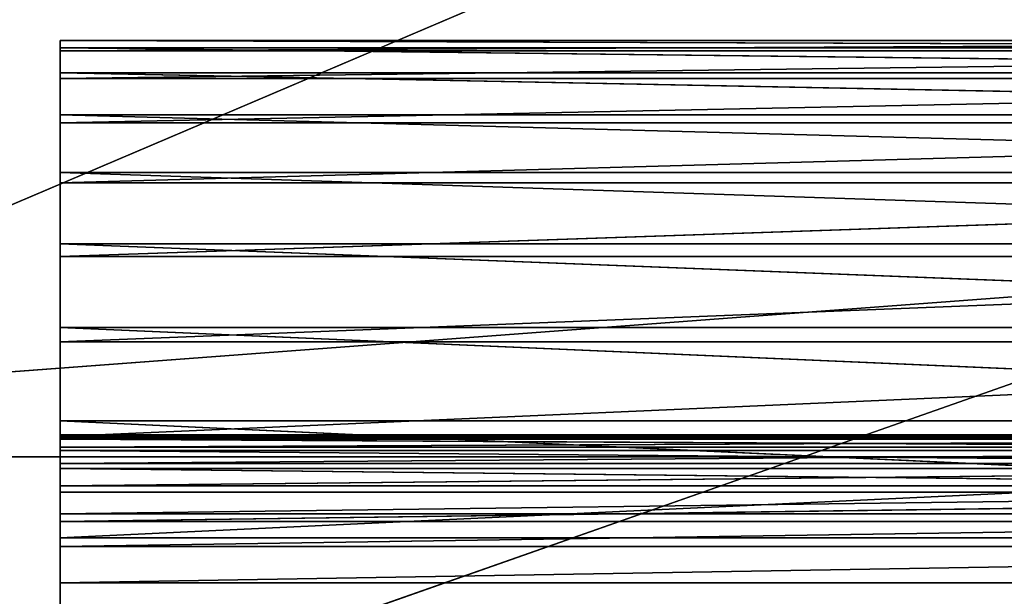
# Model space of a CAD drawing. Extents: x 226 to 378, y -30 to 313.
# Tile 346 of 656: x 306.04 to 311.85, y 177.31 to 180.72. Entities that reach past the tile are written whole.
import ezdxf

# ---------------------------------------------------------------- set-up
doc = ezdxf.new("R2010")
doc.units = 0
doc.header["$LTSCALE"] = 25.4
doc.layers.get('0').update_dxf_attribs({"color": 13, "linetype": 'CONTINUOUS'})
for name, color, linetype in [('_NCL1_25', 7, 'CONTINUOUS'), ('_NCL1_62', 7, 'CONTINUOUS'), ('_NCL1_65', 253, 'CONTINUOUS')]:
    doc.layers.add(name, color=color, linetype=linetype)

# ---------------------------------------------------------------- blocks, each defined once
blk = doc.blocks.new('EWON_2005CD_4005CD_COSY141')
at = {"layer": '_NCL1_25', "color": 0}
for p, q in [((71.755, 134.9999, 22.2482), (71.755, 157.48, 25.4)), ((71.755, 134.9999, 22.2482), (71.755, 157.48, 25.4)), ((71.755, 139.3633, 25.4), (71.755, 134.9999, 24.7882)), ((71.755, 139.3633, 25.4), (71.755, 134.9999, 24.7882)), ((71.755, 139.3633, 25.4), (71.755, 134.9999, 22.2482)), ((71.755, 139.3633, 25.4), (71.755, 134.9999, 22.2482)), ((71.755, 135.0967, 17.5239), (71.755, 138.2057, 16.8469)), ((71.755, 135.0967, 17.5239), (71.755, 138.2057, 16.8469)), ((71.755, 135.5921, 19.7991), (71.755, 135.3621, 19.8703)), ((71.755, 135.5921, 19.7991), (71.755, 135.3621, 19.8703)), ((71.755, 135.5921, 19.7991), (71.755, 135.0967, 17.5239)), ((71.755, 135.5921, 19.7991), (71.755, 135.0967, 17.5239)), ((59.055, 135.3621, 19.8703), (71.755, 135.3621, 19.8703)), ((71.755, 135.3621, 19.8703), (59.055, 135.1477, 19.98)), ((59.055, 135.3621, 19.8703), (71.755, 135.3621, 19.8703)), ((71.755, 135.3621, 19.8703), (59.055, 135.1477, 19.98)), ((71.755, 135.3621, 19.8703), (71.755, 135.1477, 19.98)), ((71.755, 135.3621, 19.8703), (71.755, 135.1477, 19.98)), ((71.755, 135.3621, 19.8703), (71.755, 133.9405, 17.9888)), ((71.755, 135.0967, 17.5239), (71.755, 135.3621, 19.8703)), ((71.755, 135.0967, 17.5239), (71.755, 135.3621, 19.8703)), ((71.755, 134.499, 17.7077), (71.755, 135.3621, 19.8703)), ((71.755, 134.499, 17.7077), (71.755, 135.3621, 19.8703)), ((71.755, 135.3621, 19.8703), (71.755, 133.9405, 17.9888)), ((59.055, 135.1477, 19.98), (71.755, 135.1477, 19.98)), ((71.755, 135.1477, 19.98), (59.055, 134.9552, 20.1247)), ((59.055, 135.1477, 19.98), (71.755, 135.1477, 19.98)), ((71.755, 135.1477, 19.98), (59.055, 134.9552, 20.1247)), ((71.755, 135.1477, 19.98), (71.755, 134.9552, 20.1247)), ((71.755, 135.1477, 19.98), (71.755, 134.9552, 20.1247)), ((71.755, 135.1477, 19.98), (71.755, 133.4368, 18.3592)), ((71.755, 133.9405, 17.9888), (71.755, 135.1477, 19.98)), ((71.755, 133.9405, 17.9888), (71.755, 135.1477, 19.98)), ((71.755, 135.1477, 19.98), (71.755, 133.4368, 18.3592)), ((59.055, 135.0967, 17.5239), (71.755, 135.0967, 17.5239)), ((71.755, 135.0967, 17.5239), (59.055, 134.499, 17.7077)), ((71.755, 135.0967, 17.5239), (59.055, 134.499, 17.7077)), ((59.055, 135.0967, 17.5239), (71.755, 135.0967, 17.5239)), ((71.755, 134.499, 17.7077), (71.755, 135.0967, 17.5239)), ((71.755, 134.499, 17.7077), (71.755, 135.0967, 17.5239)), ((59.055, 134.9999, 22.2482), (71.755, 134.9999, 22.2482)), ((59.055, 134.9999, 22.2482), (71.755, 134.9999, 22.2482)), ((59.055, 134.8279, 22.0797), (71.755, 134.9999, 22.2482)), ((59.055, 134.8279, 22.0797), (71.755, 134.9999, 22.2482)), ((71.755, 134.4074, 24.5886), (59.055, 134.9999, 24.7882)), ((59.055, 134.9999, 24.7882), (71.755, 134.9999, 24.7882)), ((71.755, 134.4074, 24.5886), (59.055, 134.9999, 24.7882)), ((59.055, 134.9999, 24.7882), (71.755, 134.9999, 24.7882)), ((71.755, 134.8279, 22.0797), (71.755, 134.9999, 22.2482)), ((71.755, 134.9999, 24.7882), (71.755, 134.4074, 24.5886)), ((71.755, 134.8279, 22.0797), (71.755, 134.9999, 22.2482)), ((71.755, 133.3629, 23.909), (71.755, 134.9999, 22.2482)), ((71.755, 133.3629, 23.909), (71.755, 134.9999, 22.2482)), ((71.755, 133.8565, 24.2927), (71.755, 134.9999, 22.2482)), ((71.755, 133.8565, 24.2927), (71.755, 134.9999, 22.2482)), ((71.755, 134.4074, 24.5886), (71.755, 134.9999, 22.2482)), ((71.755, 134.4074, 24.5886), (71.755, 134.9999, 22.2482)), ((71.755, 134.9999, 24.7882), (71.755, 134.4074, 24.5886)), ((71.755, 134.9999, 24.7882), (71.755, 134.9999, 22.2482)), ((71.755, 134.9999, 24.7882), (71.755, 134.9999, 22.2482)), ((59.055, 134.9552, 20.1247), (71.755, 134.9552, 20.1247)), ((71.755, 134.9552, 20.1247), (59.055, 134.7904, 20.3003)), ((59.055, 134.9552, 20.1247), (71.755, 134.9552, 20.1247)), ((71.755, 134.9552, 20.1247), (59.055, 134.7904, 20.3003)), ((71.755, 134.9552, 20.1247), (71.755, 134.7904, 20.3003)), ((71.755, 133.4368, 18.3592), (71.755, 134.9552, 20.1247)), ((71.755, 134.9552, 20.1247), (71.755, 134.7904, 20.3003)), ((71.755, 134.9552, 20.1247), (71.755, 133.0021, 18.8086)), ((71.755, 133.4368, 18.3592), (71.755, 134.9552, 20.1247)), ((71.755, 134.9552, 20.1247), (71.755, 133.0021, 18.8086)), ((59.055, 134.8279, 22.0797), (71.755, 134.8279, 22.0797)), ((71.755, 134.6872, 21.8843), (59.055, 134.8279, 22.0797)), ((71.755, 134.6872, 21.8843), (59.055, 134.8279, 22.0797)), ((59.055, 134.8279, 22.0797), (71.755, 134.8279, 22.0797)), ((71.755, 134.6872, 21.8843), (71.755, 134.8279, 22.0797)), ((71.755, 134.6872, 21.8843), (71.755, 134.8279, 22.0797)), ((71.755, 132.9402, 23.4482), (71.755, 134.8279, 22.0797)), ((71.755, 134.8279, 22.0797), (71.755, 133.3629, 23.909)), ((71.755, 132.9402, 23.4482), (71.755, 134.8279, 22.0797)), ((71.755, 134.8279, 22.0797), (71.755, 133.3629, 23.909)), ((59.055, 134.7904, 20.3003), (71.755, 134.7904, 20.3003)), ((71.755, 134.7904, 20.3003), (59.055, 134.6582, 20.5015)), ((59.055, 134.7904, 20.3003), (71.755, 134.7904, 20.3003)), ((71.755, 134.7904, 20.3003), (59.055, 134.6582, 20.5015)), ((71.755, 134.7904, 20.3003), (71.755, 134.6582, 20.5015)), ((71.755, 134.7904, 20.3003), (71.755, 134.6582, 20.5015)), ((71.755, 134.7904, 20.3003), (71.755, 132.6485, 19.3243)), ((71.755, 133.0021, 18.8086), (71.755, 134.7904, 20.3003)), ((71.755, 133.0021, 18.8086), (71.755, 134.7904, 20.3003)), ((71.755, 134.7904, 20.3003), (71.755, 132.6485, 19.3243)), ((59.055, 134.6872, 21.8843), (71.755, 134.6872, 21.8843)), ((71.755, 134.5822, 21.6676), (59.055, 134.6872, 21.8843)), ((71.755, 134.5822, 21.6676), (59.055, 134.6872, 21.8843)), ((59.055, 134.6872, 21.8843), (71.755, 134.6872, 21.8843)), ((59.055, 134.6582, 20.5015), (71.755, 134.6582, 20.5015)), ((71.755, 134.6582, 20.5015), (59.055, 134.5623, 20.7224)), ((59.055, 134.6582, 20.5015), (71.755, 134.6582, 20.5015)), ((71.755, 134.6582, 20.5015), (59.055, 134.5623, 20.7224)), ((71.755, 134.5822, 21.6676), (71.755, 134.6872, 21.8843)), ((71.755, 134.5822, 21.6676), (71.755, 134.6872, 21.8843)), ((71.755, 132.6006, 22.9232), (71.755, 134.6872, 21.8843)), ((71.755, 134.6872, 21.8843), (71.755, 132.9402, 23.4482)), ((71.755, 132.6006, 22.9232), (71.755, 134.6872, 21.8843)), ((71.755, 134.6872, 21.8843), (71.755, 132.9402, 23.4482)), ((71.755, 134.6582, 20.5015), (71.755, 134.5623, 20.7224)), ((71.755, 134.6582, 20.5015), (71.755, 134.5623, 20.7224)), ((71.755, 134.6582, 20.5015), (71.755, 132.3862, 19.8919)), ((71.755, 132.6485, 19.3243), (71.755, 134.6582, 20.5015)), ((71.755, 132.6485, 19.3243), (71.755, 134.6582, 20.5015)), ((71.755, 134.6582, 20.5015), (71.755, 132.3862, 19.8919)), ((59.055, 134.5822, 21.6676), (71.755, 134.5822, 21.6676)), ((71.755, 134.5158, 21.4361), (59.055, 134.5822, 21.6676)), ((71.755, 134.5158, 21.4361), (59.055, 134.5822, 21.6676)), ((59.055, 134.5822, 21.6676), (71.755, 134.5822, 21.6676)), ((59.055, 134.5623, 20.7224), (71.755, 134.5623, 20.7224)), ((71.755, 134.5623, 20.7224), (59.055, 134.5057, 20.9564)), ((59.055, 134.5623, 20.7224), (71.755, 134.5623, 20.7224)), ((71.755, 134.5623, 20.7224), (59.055, 134.5057, 20.9564)), ((71.755, 134.5158, 21.4361), (71.755, 134.5822, 21.6676)), ((71.755, 134.5158, 21.4361), (71.755, 134.5822, 21.6676)), ((71.755, 132.3534, 22.3489), (71.755, 134.5822, 21.6676)), ((71.755, 134.5822, 21.6676), (71.755, 132.6006, 22.9232)), ((71.755, 132.3534, 22.3489), (71.755, 134.5822, 21.6676)), ((71.755, 134.5822, 21.6676), (71.755, 132.6006, 22.9232)), ((71.755, 134.5623, 20.7224), (71.755, 134.5057, 20.9564)), ((71.755, 134.5623, 20.7224), (71.755, 134.5057, 20.9564)), ((71.755, 134.5623, 20.7224), (71.755, 132.2223, 20.4953)), ((71.755, 132.3862, 19.8919), (71.755, 134.5623, 20.7224)), ((71.755, 132.3862, 19.8919), (71.755, 134.5623, 20.7224)), ((71.755, 134.5623, 20.7224), (71.755, 132.2223, 20.4953)), ((59.055, 134.5158, 21.4361), (71.755, 134.5158, 21.4361)), ((71.755, 134.4901, 21.1967), (59.055, 134.5158, 21.4361)), ((71.755, 134.4901, 21.1967), (59.055, 134.5158, 21.4361)), ((59.055, 134.5158, 21.4361), (71.755, 134.5158, 21.4361)), ((59.055, 134.5057, 20.9564), (71.755, 134.5057, 20.9564)), ((71.755, 134.5057, 20.9564), (59.055, 134.4901, 21.1967)), ((59.055, 134.5057, 20.9564), (71.755, 134.5057, 20.9564)), ((71.755, 134.5057, 20.9564), (59.055, 134.4901, 21.1967)), ((59.055, 134.499, 17.7077), (71.755, 134.499, 17.7077)), ((71.755, 134.499, 17.7077), (59.055, 133.9405, 17.9888)), ((71.755, 134.499, 17.7077), (59.055, 133.9405, 17.9888)), ((59.055, 134.499, 17.7077), (71.755, 134.499, 17.7077)), ((59.055, 134.4901, 21.1967), (71.755, 134.4901, 21.1967)), ((59.055, 134.4901, 21.1967), (71.755, 134.4901, 21.1967)), ((71.755, 134.4901, 21.1967), (71.755, 134.5158, 21.4361)), ((71.755, 134.4901, 21.1967), (71.755, 134.5158, 21.4361)), ((71.755, 132.2057, 21.7413), (71.755, 134.5158, 21.4361)), ((71.755, 134.5158, 21.4361), (71.755, 132.3534, 22.3489)), ((71.755, 132.2057, 21.7413), (71.755, 134.5158, 21.4361)), ((71.755, 134.5158, 21.4361), (71.755, 132.3534, 22.3489)), ((71.755, 134.5057, 20.9564), (71.755, 134.4901, 21.1967)), ((71.755, 132.2223, 20.4953), (71.755, 134.5057, 20.9564)), ((71.755, 134.5057, 20.9564), (71.755, 134.4901, 21.1967)), ((71.755, 134.5057, 20.9564), (71.755, 132.1616, 21.1176)), ((71.755, 132.2223, 20.4953), (71.755, 134.5057, 20.9564)), ((71.755, 134.5057, 20.9564), (71.755, 132.1616, 21.1176)), ((71.755, 133.9405, 17.9888), (71.755, 134.499, 17.7077)), ((71.755, 133.9405, 17.9888), (71.755, 134.499, 17.7077)), ((71.755, 132.1616, 21.1176), (71.755, 134.4901, 21.1967)), ((71.755, 134.4901, 21.1967), (71.755, 132.2057, 21.7413)), ((71.755, 132.1616, 21.1176), (71.755, 134.4901, 21.1967)), ((71.755, 134.4901, 21.1967), (71.755, 132.2057, 21.7413)), ((71.755, 133.8565, 24.2927), (59.055, 134.4074, 24.5886)), ((59.055, 134.4074, 24.5886), (71.755, 134.4074, 24.5886)), ((59.055, 134.4074, 24.5886), (71.755, 134.4074, 24.5886)), ((71.755, 133.8565, 24.2927), (59.055, 134.4074, 24.5886)), ((71.755, 134.4074, 24.5886), (71.755, 133.8565, 24.2927)), ((71.755, 134.4074, 24.5886), (71.755, 133.8565, 24.2927)), ((59.055, 133.9405, 17.9888), (71.755, 133.9405, 17.9888)), ((71.755, 133.9405, 17.9888), (59.055, 133.4368, 18.3592)), ((71.755, 133.9405, 17.9888), (59.055, 133.4368, 18.3592)), ((59.055, 133.9405, 17.9888), (71.755, 133.9405, 17.9888)), ((71.755, 133.4368, 18.3592), (71.755, 133.9405, 17.9888)), ((71.755, 133.4368, 18.3592), (71.755, 133.9405, 17.9888)), ((71.755, 133.3629, 23.909), (59.055, 133.8565, 24.2927)), ((59.055, 133.8565, 24.2927), (71.755, 133.8565, 24.2927)), ((59.055, 133.8565, 24.2927), (71.755, 133.8565, 24.2927)), ((71.755, 133.3629, 23.909), (59.055, 133.8565, 24.2927)), ((71.755, 133.8565, 24.2927), (71.755, 133.3629, 23.909)), ((71.755, 133.8565, 24.2927), (71.755, 133.3629, 23.909)), ((59.055, 133.4368, 18.3592), (71.755, 133.4368, 18.3592)), ((71.755, 133.4368, 18.3592), (59.055, 133.0021, 18.8086)), ((71.755, 133.4368, 18.3592), (59.055, 133.0021, 18.8086)), ((59.055, 133.4368, 18.3592), (71.755, 133.4368, 18.3592)), ((71.755, 133.0021, 18.8086), (71.755, 133.4368, 18.3592)), ((71.755, 133.0021, 18.8086), (71.755, 133.4368, 18.3592)), ((71.755, 132.9402, 23.4482), (59.055, 133.3629, 23.909)), ((59.055, 133.3629, 23.909), (71.755, 133.3629, 23.909)), ((59.055, 133.3629, 23.909), (71.755, 133.3629, 23.909)), ((71.755, 132.9402, 23.4482), (59.055, 133.3629, 23.909)), ((71.755, 133.3629, 23.909), (71.755, 132.9402, 23.4482)), ((71.755, 133.3629, 23.909), (71.755, 132.9402, 23.4482)), ((59.055, 133.0021, 18.8086), (71.755, 133.0021, 18.8086)), ((71.755, 133.0021, 18.8086), (59.055, 132.6485, 19.3243)), ((71.755, 133.0021, 18.8086), (59.055, 132.6485, 19.3243)), ((59.055, 133.0021, 18.8086), (71.755, 133.0021, 18.8086)), ((71.755, 132.6485, 19.3243), (71.755, 133.0021, 18.8086)), ((71.755, 132.6485, 19.3243), (71.755, 133.0021, 18.8086)), ((71.755, 132.6006, 22.9232), (59.055, 132.9402, 23.4482)), ((59.055, 132.9402, 23.4482), (71.755, 132.9402, 23.4482)), ((59.055, 132.9402, 23.4482), (71.755, 132.9402, 23.4482)), ((71.755, 132.6006, 22.9232), (59.055, 132.9402, 23.4482)), ((71.755, 132.9402, 23.4482), (71.755, 132.6006, 22.9232)), ((71.755, 132.9402, 23.4482), (71.755, 132.6006, 22.9232)), ((59.055, 132.6485, 19.3243), (71.755, 132.6485, 19.3243)), ((71.755, 132.6485, 19.3243), (59.055, 132.3862, 19.8919)), ((71.755, 132.6485, 19.3243), (59.055, 132.3862, 19.8919)), ((59.055, 132.6485, 19.3243), (71.755, 132.6485, 19.3243)), ((71.755, 132.3862, 19.8919), (71.755, 132.6485, 19.3243)), ((71.755, 132.3862, 19.8919), (71.755, 132.6485, 19.3243)), ((71.755, 132.3534, 22.3489), (59.055, 132.6006, 22.9232)), ((59.055, 132.6006, 22.9232), (71.755, 132.6006, 22.9232)), ((59.055, 132.6006, 22.9232), (71.755, 132.6006, 22.9232)), ((71.755, 132.3534, 22.3489), (59.055, 132.6006, 22.9232)), ((71.755, 132.6006, 22.9232), (71.755, 132.3534, 22.3489)), ((71.755, 132.6006, 22.9232), (71.755, 132.3534, 22.3489)), ((59.055, 132.3862, 19.8919), (71.755, 132.3862, 19.8919)), ((71.755, 132.3862, 19.8919), (59.055, 132.2223, 20.4953)), ((71.755, 132.3862, 19.8919), (59.055, 132.2223, 20.4953)), ((59.055, 132.3862, 19.8919), (71.755, 132.3862, 19.8919)), ((71.755, 132.2223, 20.4953), (71.755, 132.3862, 19.8919)), ((71.755, 132.2223, 20.4953), (71.755, 132.3862, 19.8919)), ((71.755, 132.2057, 21.7413), (59.055, 132.3534, 22.3489)), ((59.055, 132.3534, 22.3489), (71.755, 132.3534, 22.3489)), ((59.055, 132.3534, 22.3489), (71.755, 132.3534, 22.3489)), ((71.755, 132.2057, 21.7413), (59.055, 132.3534, 22.3489)), ((71.755, 132.3534, 22.3489), (71.755, 132.2057, 21.7413)), ((71.755, 132.3534, 22.3489), (71.755, 132.2057, 21.7413)), ((59.055, 132.2223, 20.4953), (71.755, 132.2223, 20.4953)), ((71.755, 132.2223, 20.4953), (59.055, 132.1616, 21.1176)), ((71.755, 132.2223, 20.4953), (59.055, 132.1616, 21.1176)), ((59.055, 132.2223, 20.4953), (71.755, 132.2223, 20.4953)), ((71.755, 132.1616, 21.1176), (59.055, 132.2057, 21.7413)), ((59.055, 132.2057, 21.7413), (71.755, 132.2057, 21.7413)), ((59.055, 132.2057, 21.7413), (71.755, 132.2057, 21.7413)), ((71.755, 132.1616, 21.1176), (59.055, 132.2057, 21.7413)), ((71.755, 132.1616, 21.1176), (71.755, 132.2223, 20.4953)), ((71.755, 132.1616, 21.1176), (71.755, 132.2223, 20.4953)), ((71.755, 132.2057, 21.7413), (71.755, 132.1616, 21.1176)), ((71.755, 132.2057, 21.7413), (71.755, 132.1616, 21.1176)), ((59.055, 132.1616, 21.1176), (71.755, 132.1616, 21.1176)), ((59.055, 132.1616, 21.1176), (71.755, 132.1616, 21.1176))]:
    blk.add_line(p, q, dxfattribs=at)
at = {"layer": '_NCL1_62', "color": 0}
for q in [(45.72, 121.92, 27.94), (45.72, 121.92, 27.94), (45.72, 127, 27.94), (45.72, 127, 27.94)]:
    blk.add_line((114.3, 151.13, 27.94), q, dxfattribs=at)
at = {"layer": '_NCL1_65', "color": 0}
for p, q in [((38.1, 131.572, 296.672), (78.74, 134.62, 296.672)), ((38.1, 131.572, 296.672), (78.74, 134.62, 296.672)), ((78.74, 134.62, 296.672), (66.04, 134.62, 296.672)), ((78.74, 134.62, 296.672), (66.04, 134.62, 296.672))]:
    blk.add_line(p, q, dxfattribs=at)
at = {"layer": '_NCL1_25', "color": 7}
mesh = blk.add_polyface(dxfattribs=at)
corners = [(71.755, 157.48, 25.4), (59.055, 157.48, 25.4), (59.055, 134.9999, 22.2482)]
mesh.append_faces([[corners[k] for k in face] for face in [(0, 1, 2)]], dxfattribs={"color": 7})
mesh = blk.add_polyface(dxfattribs=at)
corners = [(71.755, 157.48, 25.4), (59.055, 134.9999, 22.2482), (71.755, 134.9999, 22.2482)]
mesh.append_faces([[corners[k] for k in face] for face in [(0, 1, 2)]], dxfattribs={"color": 7})
mesh = blk.add_polyface(dxfattribs=at)
corners = [(71.755, 139.3633, 25.4), (59.055, 134.9999, 24.7882), (59.055, 157.48, 27.94)]
mesh.append_faces([[corners[k] for k in face] for face in [(0, 1, 2)]], dxfattribs={"color": 7})
mesh = blk.add_polyface(dxfattribs=at)
corners = [(71.755, 157.48, 25.4), (71.755, 134.9999, 22.2482), (71.755, 139.3633, 25.4)]
mesh.append_faces([[corners[k] for k in face] for face in [(0, 1, 2)]], dxfattribs={"color": 7})
mesh = blk.add_polyface(dxfattribs=at)
corners = [(71.755, 134.9999, 24.7882), (59.055, 134.9999, 24.7882), (71.755, 139.3633, 25.4)]
mesh.append_faces([[corners[k] for k in face] for face in [(0, 1, 2)]], dxfattribs={"color": 7})
mesh = blk.add_polyface(dxfattribs=at)
corners = [(71.755, 139.3633, 25.4), (71.755, 134.9999, 22.2482), (71.755, 134.9999, 24.7882)]
mesh.append_faces([[corners[k] for k in face] for face in [(0, 1, 2)]], dxfattribs={"color": 7})
mesh = blk.add_polyface(dxfattribs=at)
corners = [(71.755, 138.2057, 16.8469), (59.055, 135.0967, 17.5239), (71.755, 135.0967, 17.5239)]
mesh.append_faces([[corners[k] for k in face] for face in [(0, 1, 2)]], dxfattribs={"color": 7})
mesh = blk.add_polyface(dxfattribs=at)
corners = [(71.755, 138.2057, 16.8469), (59.055, 138.2057, 16.8469), (59.055, 135.0967, 17.5239)]
mesh.append_faces([[corners[k] for k in face] for face in [(0, 1, 2)]], dxfattribs={"color": 7})
mesh = blk.add_polyface(dxfattribs=at)
corners = [(71.755, 138.2057, 16.8469), (71.755, 135.0967, 17.5239), (71.755, 135.5921, 19.7991)]
mesh.append_faces([[corners[k] for k in face] for face in [(0, 1, 2)]], dxfattribs={"color": 7})
mesh = blk.add_polyface(dxfattribs=at)
corners = [(71.755, 135.5921, 19.7991), (59.055, 135.3621, 19.8703), (59.055, 135.5921, 19.7991)]
mesh.append_faces([[corners[k] for k in face] for face in [(0, 1, 2)]], dxfattribs={"color": 7})
mesh = blk.add_polyface(dxfattribs=at)
corners = [(71.755, 135.3621, 19.8703), (59.055, 135.3621, 19.8703), (71.755, 135.5921, 19.7991)]
mesh.append_faces([[corners[k] for k in face] for face in [(0, 1, 2)]], dxfattribs={"color": 7})
mesh = blk.add_polyface(dxfattribs=at)
corners = [(71.755, 135.5921, 19.7991), (71.755, 135.0967, 17.5239), (71.755, 135.3621, 19.8703)]
mesh.append_faces([[corners[k] for k in face] for face in [(0, 1, 2)]], dxfattribs={"color": 7})
mesh = blk.add_polyface(dxfattribs=at)
corners = [(71.755, 135.3621, 19.8703), (59.055, 135.1477, 19.98), (59.055, 135.3621, 19.8703)]
mesh.append_faces([[corners[k] for k in face] for face in [(0, 1, 2)]], dxfattribs={"color": 7})
mesh = blk.add_polyface(dxfattribs=at)
corners = [(71.755, 135.1477, 19.98), (59.055, 135.1477, 19.98), (71.755, 135.3621, 19.8703)]
mesh.append_faces([[corners[k] for k in face] for face in [(0, 1, 2)]], dxfattribs={"color": 7})
mesh = blk.add_polyface(dxfattribs=at)
corners = [(71.755, 135.3621, 19.8703), (71.755, 133.9405, 17.9888), (71.755, 135.1477, 19.98)]
mesh.append_faces([[corners[k] for k in face] for face in [(0, 1, 2)]], dxfattribs={"color": 7})
mesh = blk.add_polyface(dxfattribs=at)
corners = [(71.755, 135.3621, 19.8703), (71.755, 135.0967, 17.5239), (71.755, 134.499, 17.7077)]
mesh.append_faces([[corners[k] for k in face] for face in [(0, 1, 2)]], dxfattribs={"color": 7})
mesh = blk.add_polyface(dxfattribs=at)
corners = [(71.755, 135.3621, 19.8703), (71.755, 134.499, 17.7077), (71.755, 133.9405, 17.9888)]
mesh.append_faces([[corners[k] for k in face] for face in [(0, 1, 2)]], dxfattribs={"color": 7})
mesh = blk.add_polyface(dxfattribs=at)
corners = [(71.755, 135.1477, 19.98), (59.055, 134.9552, 20.1247), (59.055, 135.1477, 19.98)]
mesh.append_faces([[corners[k] for k in face] for face in [(0, 1, 2)]], dxfattribs={"color": 7})
mesh = blk.add_polyface(dxfattribs=at)
corners = [(71.755, 134.9552, 20.1247), (59.055, 134.9552, 20.1247), (71.755, 135.1477, 19.98)]
mesh.append_faces([[corners[k] for k in face] for face in [(0, 1, 2)]], dxfattribs={"color": 7})
mesh = blk.add_polyface(dxfattribs=at)
corners = [(71.755, 135.1477, 19.98), (71.755, 133.4368, 18.3592), (71.755, 134.9552, 20.1247)]
mesh.append_faces([[corners[k] for k in face] for face in [(0, 1, 2)]], dxfattribs={"color": 7})
mesh = blk.add_polyface(dxfattribs=at)
corners = [(71.755, 135.1477, 19.98), (71.755, 133.9405, 17.9888), (71.755, 133.4368, 18.3592)]
mesh.append_faces([[corners[k] for k in face] for face in [(0, 1, 2)]], dxfattribs={"color": 7})
mesh = blk.add_polyface(dxfattribs=at)
corners = [(71.755, 135.0967, 17.5239), (59.055, 134.499, 17.7077), (71.755, 134.499, 17.7077)]
mesh.append_faces([[corners[k] for k in face] for face in [(0, 1, 2)]], dxfattribs={"color": 7})
mesh = blk.add_polyface(dxfattribs=at)
corners = [(71.755, 135.0967, 17.5239), (59.055, 135.0967, 17.5239), (59.055, 134.499, 17.7077)]
mesh.append_faces([[corners[k] for k in face] for face in [(0, 1, 2)]], dxfattribs={"color": 7})
mesh = blk.add_polyface(dxfattribs=at)
corners = [(71.755, 134.9999, 22.2482), (59.055, 134.9999, 22.2482), (59.055, 134.8279, 22.0797)]
mesh.append_faces([[corners[k] for k in face] for face in [(0, 1, 2)]], dxfattribs={"color": 7})
mesh = blk.add_polyface(dxfattribs=at)
corners = [(71.755, 134.9999, 22.2482), (59.055, 134.8279, 22.0797), (71.755, 134.8279, 22.0797)]
mesh.append_faces([[corners[k] for k in face] for face in [(0, 1, 2)]], dxfattribs={"color": 7})
mesh = blk.add_polyface(dxfattribs=at)
corners = [(71.755, 134.4074, 24.5886), (59.055, 134.9999, 24.7882), (71.755, 134.9999, 24.7882)]
mesh.append_faces([[corners[k] for k in face] for face in [(0, 1, 2)]], dxfattribs={"color": 7})
mesh = blk.add_polyface(dxfattribs=at)
corners = [(71.755, 134.4074, 24.5886), (59.055, 134.4074, 24.5886), (59.055, 134.9999, 24.7882)]
mesh.append_faces([[corners[k] for k in face] for face in [(0, 1, 2)]], dxfattribs={"color": 7})
mesh = blk.add_polyface(dxfattribs=at)
corners = [(71.755, 134.9999, 22.2482), (71.755, 134.8279, 22.0797), (71.755, 133.3629, 23.909)]
mesh.append_faces([[corners[k] for k in face] for face in [(0, 1, 2)]], dxfattribs={"color": 7})
mesh = blk.add_polyface(dxfattribs=at)
corners = [(71.755, 134.9999, 22.2482), (71.755, 133.3629, 23.909), (71.755, 133.8565, 24.2927)]
mesh.append_faces([[corners[k] for k in face] for face in [(0, 1, 2)]], dxfattribs={"color": 7})
mesh = blk.add_polyface(dxfattribs=at)
corners = [(71.755, 134.9999, 22.2482), (71.755, 133.8565, 24.2927), (71.755, 134.4074, 24.5886)]
mesh.append_faces([[corners[k] for k in face] for face in [(0, 1, 2)]], dxfattribs={"color": 7})
mesh = blk.add_polyface(dxfattribs=at)
corners = [(71.755, 134.9999, 22.2482), (71.755, 134.4074, 24.5886), (71.755, 134.9999, 24.7882)]
mesh.append_faces([[corners[k] for k in face] for face in [(0, 1, 2)]], dxfattribs={"color": 7})
mesh = blk.add_polyface(dxfattribs=at)
corners = [(59.055, 134.7904, 20.3003), (59.055, 134.9552, 20.1247), (71.755, 134.9552, 20.1247)]
mesh.append_faces([[corners[k] for k in face] for face in [(0, 1, 2)]], dxfattribs={"color": 7})
mesh = blk.add_polyface(dxfattribs=at)
corners = [(59.055, 134.7904, 20.3003), (71.755, 134.9552, 20.1247), (71.755, 134.7904, 20.3003)]
mesh.append_faces([[corners[k] for k in face] for face in [(0, 1, 2)]], dxfattribs={"color": 7})
mesh = blk.add_polyface(dxfattribs=at)
corners = [(71.755, 134.9552, 20.1247), (71.755, 133.0021, 18.8086), (71.755, 134.7904, 20.3003)]
mesh.append_faces([[corners[k] for k in face] for face in [(0, 1, 2)]], dxfattribs={"color": 7})
mesh = blk.add_polyface(dxfattribs=at)
corners = [(71.755, 134.9552, 20.1247), (71.755, 133.4368, 18.3592), (71.755, 133.0021, 18.8086)]
mesh.append_faces([[corners[k] for k in face] for face in [(0, 1, 2)]], dxfattribs={"color": 7})
mesh = blk.add_polyface(dxfattribs=at)
corners = [(59.055, 134.8279, 22.0797), (59.055, 134.6872, 21.8843), (71.755, 134.6872, 21.8843)]
mesh.append_faces([[corners[k] for k in face] for face in [(0, 1, 2)]], dxfattribs={"color": 7})
mesh = blk.add_polyface(dxfattribs=at)
corners = [(59.055, 134.8279, 22.0797), (71.755, 134.6872, 21.8843), (71.755, 134.8279, 22.0797)]
mesh.append_faces([[corners[k] for k in face] for face in [(0, 1, 2)]], dxfattribs={"color": 7})
mesh = blk.add_polyface(dxfattribs=at)
corners = [(71.755, 134.8279, 22.0797), (71.755, 134.6872, 21.8843), (71.755, 132.9402, 23.4482)]
mesh.append_faces([[corners[k] for k in face] for face in [(0, 1, 2)]], dxfattribs={"color": 7})
mesh = blk.add_polyface(dxfattribs=at)
corners = [(71.755, 134.8279, 22.0797), (71.755, 132.9402, 23.4482), (71.755, 133.3629, 23.909)]
mesh.append_faces([[corners[k] for k in face] for face in [(0, 1, 2)]], dxfattribs={"color": 7})
mesh = blk.add_polyface(dxfattribs=at)
corners = [(59.055, 134.6582, 20.5015), (59.055, 134.7904, 20.3003), (71.755, 134.7904, 20.3003)]
mesh.append_faces([[corners[k] for k in face] for face in [(0, 1, 2)]], dxfattribs={"color": 7})
mesh = blk.add_polyface(dxfattribs=at)
corners = [(59.055, 134.6582, 20.5015), (71.755, 134.7904, 20.3003), (71.755, 134.6582, 20.5015)]
mesh.append_faces([[corners[k] for k in face] for face in [(0, 1, 2)]], dxfattribs={"color": 7})
mesh = blk.add_polyface(dxfattribs=at)
corners = [(71.755, 134.7904, 20.3003), (71.755, 132.6485, 19.3243), (71.755, 134.6582, 20.5015)]
mesh.append_faces([[corners[k] for k in face] for face in [(0, 1, 2)]], dxfattribs={"color": 7})
mesh = blk.add_polyface(dxfattribs=at)
corners = [(71.755, 134.7904, 20.3003), (71.755, 133.0021, 18.8086), (71.755, 132.6485, 19.3243)]
mesh.append_faces([[corners[k] for k in face] for face in [(0, 1, 2)]], dxfattribs={"color": 7})
mesh = blk.add_polyface(dxfattribs=at)
corners = [(59.055, 134.6872, 21.8843), (59.055, 134.5822, 21.6676), (71.755, 134.5822, 21.6676)]
mesh.append_faces([[corners[k] for k in face] for face in [(0, 1, 2)]], dxfattribs={"color": 7})
mesh = blk.add_polyface(dxfattribs=at)
corners = [(59.055, 134.6872, 21.8843), (71.755, 134.5822, 21.6676), (71.755, 134.6872, 21.8843)]
mesh.append_faces([[corners[k] for k in face] for face in [(0, 1, 2)]], dxfattribs={"color": 7})
mesh = blk.add_polyface(dxfattribs=at)
corners = [(59.055, 134.5623, 20.7224), (59.055, 134.6582, 20.5015), (71.755, 134.6582, 20.5015)]
mesh.append_faces([[corners[k] for k in face] for face in [(0, 1, 2)]], dxfattribs={"color": 7})
mesh = blk.add_polyface(dxfattribs=at)
corners = [(59.055, 134.5623, 20.7224), (71.755, 134.6582, 20.5015), (71.755, 134.5623, 20.7224)]
mesh.append_faces([[corners[k] for k in face] for face in [(0, 1, 2)]], dxfattribs={"color": 7})
mesh = blk.add_polyface(dxfattribs=at)
corners = [(71.755, 134.6872, 21.8843), (71.755, 134.5822, 21.6676), (71.755, 132.6006, 22.9232)]
mesh.append_faces([[corners[k] for k in face] for face in [(0, 1, 2)]], dxfattribs={"color": 7})
mesh = blk.add_polyface(dxfattribs=at)
corners = [(71.755, 134.6872, 21.8843), (71.755, 132.6006, 22.9232), (71.755, 132.9402, 23.4482)]
mesh.append_faces([[corners[k] for k in face] for face in [(0, 1, 2)]], dxfattribs={"color": 7})
mesh = blk.add_polyface(dxfattribs=at)
corners = [(71.755, 134.6582, 20.5015), (71.755, 132.3862, 19.8919), (71.755, 134.5623, 20.7224)]
mesh.append_faces([[corners[k] for k in face] for face in [(0, 1, 2)]], dxfattribs={"color": 7})
mesh = blk.add_polyface(dxfattribs=at)
corners = [(71.755, 134.6582, 20.5015), (71.755, 132.6485, 19.3243), (71.755, 132.3862, 19.8919)]
mesh.append_faces([[corners[k] for k in face] for face in [(0, 1, 2)]], dxfattribs={"color": 7})
mesh = blk.add_polyface(dxfattribs=at)
corners = [(59.055, 134.5822, 21.6676), (59.055, 134.5158, 21.4361), (71.755, 134.5158, 21.4361)]
mesh.append_faces([[corners[k] for k in face] for face in [(0, 1, 2)]], dxfattribs={"color": 7})
mesh = blk.add_polyface(dxfattribs=at)
corners = [(59.055, 134.5822, 21.6676), (71.755, 134.5158, 21.4361), (71.755, 134.5822, 21.6676)]
mesh.append_faces([[corners[k] for k in face] for face in [(0, 1, 2)]], dxfattribs={"color": 7})
mesh = blk.add_polyface(dxfattribs=at)
corners = [(59.055, 134.5057, 20.9564), (59.055, 134.5623, 20.7224), (71.755, 134.5623, 20.7224)]
mesh.append_faces([[corners[k] for k in face] for face in [(0, 1, 2)]], dxfattribs={"color": 7})
mesh = blk.add_polyface(dxfattribs=at)
corners = [(59.055, 134.5057, 20.9564), (71.755, 134.5623, 20.7224), (71.755, 134.5057, 20.9564)]
mesh.append_faces([[corners[k] for k in face] for face in [(0, 1, 2)]], dxfattribs={"color": 7})
mesh = blk.add_polyface(dxfattribs=at)
corners = [(71.755, 134.5822, 21.6676), (71.755, 134.5158, 21.4361), (71.755, 132.3534, 22.3489)]
mesh.append_faces([[corners[k] for k in face] for face in [(0, 1, 2)]], dxfattribs={"color": 7})
mesh = blk.add_polyface(dxfattribs=at)
corners = [(71.755, 134.5822, 21.6676), (71.755, 132.3534, 22.3489), (71.755, 132.6006, 22.9232)]
mesh.append_faces([[corners[k] for k in face] for face in [(0, 1, 2)]], dxfattribs={"color": 7})
mesh = blk.add_polyface(dxfattribs=at)
corners = [(71.755, 134.5623, 20.7224), (71.755, 132.2223, 20.4953), (71.755, 134.5057, 20.9564)]
mesh.append_faces([[corners[k] for k in face] for face in [(0, 1, 2)]], dxfattribs={"color": 7})
mesh = blk.add_polyface(dxfattribs=at)
corners = [(71.755, 134.5623, 20.7224), (71.755, 132.3862, 19.8919), (71.755, 132.2223, 20.4953)]
mesh.append_faces([[corners[k] for k in face] for face in [(0, 1, 2)]], dxfattribs={"color": 7})
mesh = blk.add_polyface(dxfattribs=at)
corners = [(59.055, 134.5158, 21.4361), (59.055, 134.4901, 21.1967), (71.755, 134.4901, 21.1967)]
mesh.append_faces([[corners[k] for k in face] for face in [(0, 1, 2)]], dxfattribs={"color": 7})
mesh = blk.add_polyface(dxfattribs=at)
corners = [(59.055, 134.5158, 21.4361), (71.755, 134.4901, 21.1967), (71.755, 134.5158, 21.4361)]
mesh.append_faces([[corners[k] for k in face] for face in [(0, 1, 2)]], dxfattribs={"color": 7})
mesh = blk.add_polyface(dxfattribs=at)
corners = [(59.055, 134.4901, 21.1967), (59.055, 134.5057, 20.9564), (71.755, 134.5057, 20.9564)]
mesh.append_faces([[corners[k] for k in face] for face in [(0, 1, 2)]], dxfattribs={"color": 7})
mesh = blk.add_polyface(dxfattribs=at)
corners = [(59.055, 134.4901, 21.1967), (71.755, 134.5057, 20.9564), (71.755, 134.4901, 21.1967)]
mesh.append_faces([[corners[k] for k in face] for face in [(0, 1, 2)]], dxfattribs={"color": 7})
mesh = blk.add_polyface(dxfattribs=at)
corners = [(71.755, 134.499, 17.7077), (59.055, 133.9405, 17.9888), (71.755, 133.9405, 17.9888)]
mesh.append_faces([[corners[k] for k in face] for face in [(0, 1, 2)]], dxfattribs={"color": 7})
mesh = blk.add_polyface(dxfattribs=at)
corners = [(71.755, 134.499, 17.7077), (59.055, 134.499, 17.7077), (59.055, 133.9405, 17.9888)]
mesh.append_faces([[corners[k] for k in face] for face in [(0, 1, 2)]], dxfattribs={"color": 7})
mesh = blk.add_polyface(dxfattribs=at)
corners = [(71.755, 134.5158, 21.4361), (71.755, 134.4901, 21.1967), (71.755, 132.2057, 21.7413)]
mesh.append_faces([[corners[k] for k in face] for face in [(0, 1, 2)]], dxfattribs={"color": 7})
mesh = blk.add_polyface(dxfattribs=at)
corners = [(71.755, 134.5158, 21.4361), (71.755, 132.2057, 21.7413), (71.755, 132.3534, 22.3489)]
mesh.append_faces([[corners[k] for k in face] for face in [(0, 1, 2)]], dxfattribs={"color": 7})
mesh = blk.add_polyface(dxfattribs=at)
corners = [(71.755, 134.5057, 20.9564), (71.755, 132.1616, 21.1176), (71.755, 134.4901, 21.1967)]
mesh.append_faces([[corners[k] for k in face] for face in [(0, 1, 2)]], dxfattribs={"color": 7})
mesh = blk.add_polyface(dxfattribs=at)
corners = [(71.755, 134.5057, 20.9564), (71.755, 132.2223, 20.4953), (71.755, 132.1616, 21.1176)]
mesh.append_faces([[corners[k] for k in face] for face in [(0, 1, 2)]], dxfattribs={"color": 7})
mesh = blk.add_polyface(dxfattribs=at)
corners = [(71.755, 134.4901, 21.1967), (71.755, 132.1616, 21.1176), (71.755, 132.2057, 21.7413)]
mesh.append_faces([[corners[k] for k in face] for face in [(0, 1, 2)]], dxfattribs={"color": 7})
mesh = blk.add_polyface(dxfattribs=at)
corners = [(71.755, 133.8565, 24.2927), (59.055, 134.4074, 24.5886), (71.755, 134.4074, 24.5886)]
mesh.append_faces([[corners[k] for k in face] for face in [(0, 1, 2)]], dxfattribs={"color": 7})
mesh = blk.add_polyface(dxfattribs=at)
corners = [(71.755, 133.8565, 24.2927), (59.055, 133.8565, 24.2927), (59.055, 134.4074, 24.5886)]
mesh.append_faces([[corners[k] for k in face] for face in [(0, 1, 2)]], dxfattribs={"color": 7})
mesh = blk.add_polyface(dxfattribs=at)
corners = [(71.755, 133.9405, 17.9888), (59.055, 133.4368, 18.3592), (71.755, 133.4368, 18.3592)]
mesh.append_faces([[corners[k] for k in face] for face in [(0, 1, 2)]], dxfattribs={"color": 7})
mesh = blk.add_polyface(dxfattribs=at)
corners = [(71.755, 133.9405, 17.9888), (59.055, 133.9405, 17.9888), (59.055, 133.4368, 18.3592)]
mesh.append_faces([[corners[k] for k in face] for face in [(0, 1, 2)]], dxfattribs={"color": 7})
mesh = blk.add_polyface(dxfattribs=at)
corners = [(71.755, 133.3629, 23.909), (59.055, 133.8565, 24.2927), (71.755, 133.8565, 24.2927)]
mesh.append_faces([[corners[k] for k in face] for face in [(0, 1, 2)]], dxfattribs={"color": 7})
mesh = blk.add_polyface(dxfattribs=at)
corners = [(71.755, 133.3629, 23.909), (59.055, 133.3629, 23.909), (59.055, 133.8565, 24.2927)]
mesh.append_faces([[corners[k] for k in face] for face in [(0, 1, 2)]], dxfattribs={"color": 7})
mesh = blk.add_polyface(dxfattribs=at)
corners = [(71.755, 133.0021, 18.8086), (71.755, 133.4368, 18.3592), (59.055, 133.0021, 18.8086)]
mesh.append_faces([[corners[k] for k in face] for face in [(0, 1, 2)]], dxfattribs={"color": 7})
mesh = blk.add_polyface(dxfattribs=at)
corners = [(59.055, 133.0021, 18.8086), (71.755, 133.4368, 18.3592), (59.055, 133.4368, 18.3592)]
mesh.append_faces([[corners[k] for k in face] for face in [(0, 1, 2)]], dxfattribs={"color": 7})
mesh = blk.add_polyface(dxfattribs=at)
corners = [(71.755, 133.3629, 23.909), (71.755, 132.9402, 23.4482), (59.055, 133.3629, 23.909)]
mesh.append_faces([[corners[k] for k in face] for face in [(0, 1, 2)]], dxfattribs={"color": 7})
mesh = blk.add_polyface(dxfattribs=at)
corners = [(59.055, 133.3629, 23.909), (71.755, 132.9402, 23.4482), (59.055, 132.9402, 23.4482)]
mesh.append_faces([[corners[k] for k in face] for face in [(0, 1, 2)]], dxfattribs={"color": 7})
mesh = blk.add_polyface(dxfattribs=at)
corners = [(71.755, 132.6485, 19.3243), (71.755, 133.0021, 18.8086), (59.055, 132.6485, 19.3243)]
mesh.append_faces([[corners[k] for k in face] for face in [(0, 1, 2)]], dxfattribs={"color": 7})
mesh = blk.add_polyface(dxfattribs=at)
corners = [(59.055, 132.6485, 19.3243), (71.755, 133.0021, 18.8086), (59.055, 133.0021, 18.8086)]
mesh.append_faces([[corners[k] for k in face] for face in [(0, 1, 2)]], dxfattribs={"color": 7})
mesh = blk.add_polyface(dxfattribs=at)
corners = [(71.755, 132.9402, 23.4482), (71.755, 132.6006, 22.9232), (59.055, 132.9402, 23.4482)]
mesh.append_faces([[corners[k] for k in face] for face in [(0, 1, 2)]], dxfattribs={"color": 7})
mesh = blk.add_polyface(dxfattribs=at)
corners = [(59.055, 132.9402, 23.4482), (71.755, 132.6006, 22.9232), (59.055, 132.6006, 22.9232)]
mesh.append_faces([[corners[k] for k in face] for face in [(0, 1, 2)]], dxfattribs={"color": 7})
mesh = blk.add_polyface(dxfattribs=at)
corners = [(71.755, 132.3862, 19.8919), (71.755, 132.6485, 19.3243), (59.055, 132.3862, 19.8919)]
mesh.append_faces([[corners[k] for k in face] for face in [(0, 1, 2)]], dxfattribs={"color": 7})
mesh = blk.add_polyface(dxfattribs=at)
corners = [(59.055, 132.3862, 19.8919), (71.755, 132.6485, 19.3243), (59.055, 132.6485, 19.3243)]
mesh.append_faces([[corners[k] for k in face] for face in [(0, 1, 2)]], dxfattribs={"color": 7})
mesh = blk.add_polyface(dxfattribs=at)
corners = [(71.755, 132.6006, 22.9232), (71.755, 132.3534, 22.3489), (59.055, 132.6006, 22.9232)]
mesh.append_faces([[corners[k] for k in face] for face in [(0, 1, 2)]], dxfattribs={"color": 7})
mesh = blk.add_polyface(dxfattribs=at)
corners = [(59.055, 132.6006, 22.9232), (71.755, 132.3534, 22.3489), (59.055, 132.3534, 22.3489)]
mesh.append_faces([[corners[k] for k in face] for face in [(0, 1, 2)]], dxfattribs={"color": 7})
mesh = blk.add_polyface(dxfattribs=at)
corners = [(71.755, 132.2223, 20.4953), (71.755, 132.3862, 19.8919), (59.055, 132.2223, 20.4953)]
mesh.append_faces([[corners[k] for k in face] for face in [(0, 1, 2)]], dxfattribs={"color": 7})
mesh = blk.add_polyface(dxfattribs=at)
corners = [(59.055, 132.2223, 20.4953), (71.755, 132.3862, 19.8919), (59.055, 132.3862, 19.8919)]
mesh.append_faces([[corners[k] for k in face] for face in [(0, 1, 2)]], dxfattribs={"color": 7})
mesh = blk.add_polyface(dxfattribs=at)
corners = [(71.755, 132.3534, 22.3489), (71.755, 132.2057, 21.7413), (59.055, 132.3534, 22.3489)]
mesh.append_faces([[corners[k] for k in face] for face in [(0, 1, 2)]], dxfattribs={"color": 7})
mesh = blk.add_polyface(dxfattribs=at)
corners = [(59.055, 132.3534, 22.3489), (71.755, 132.2057, 21.7413), (59.055, 132.2057, 21.7413)]
mesh.append_faces([[corners[k] for k in face] for face in [(0, 1, 2)]], dxfattribs={"color": 7})
mesh = blk.add_polyface(dxfattribs=at)
corners = [(71.755, 132.1616, 21.1176), (71.755, 132.2223, 20.4953), (59.055, 132.1616, 21.1176)]
mesh.append_faces([[corners[k] for k in face] for face in [(0, 1, 2)]], dxfattribs={"color": 7})
mesh = blk.add_polyface(dxfattribs=at)
corners = [(59.055, 132.1616, 21.1176), (71.755, 132.2223, 20.4953), (59.055, 132.2223, 20.4953)]
mesh.append_faces([[corners[k] for k in face] for face in [(0, 1, 2)]], dxfattribs={"color": 7})
mesh = blk.add_polyface(dxfattribs=at)
corners = [(71.755, 132.2057, 21.7413), (71.755, 132.1616, 21.1176), (59.055, 132.2057, 21.7413)]
mesh.append_faces([[corners[k] for k in face] for face in [(0, 1, 2)]], dxfattribs={"color": 7})
mesh = blk.add_polyface(dxfattribs=at)
corners = [(59.055, 132.2057, 21.7413), (71.755, 132.1616, 21.1176), (59.055, 132.1616, 21.1176)]
mesh.append_faces([[corners[k] for k in face] for face in [(0, 1, 2)]], dxfattribs={"color": 7})
at = {"layer": '_NCL1_62', "color": 7}
mesh = blk.add_polyface(dxfattribs=at)
corners = [(114.3, 151.13, 27.94), (45.72, 121.92, 27.94), (114.3, 86.36, 27.94)]
mesh.append_faces([[corners[k] for k in face] for face in [(0, 1, 2)]], dxfattribs={"color": 7})
mesh = blk.add_polyface(dxfattribs=at)
corners = [(114.3, 151.13, 27.94), (45.72, 127, 27.94), (45.72, 121.92, 27.94)]
mesh.append_faces([[corners[k] for k in face] for face in [(0, 1, 2)]], dxfattribs={"color": 7})
mesh = blk.add_polyface(dxfattribs=at)
corners = [(114.3, 151.13, 27.94), (45.72, 139.7, 27.94), (45.72, 134.62, 27.94)]
mesh.append_faces([[corners[k] for k in face] for face in [(0, 1, 2)]], dxfattribs={"color": 7})
mesh = blk.add_polyface(dxfattribs=at)
corners = [(114.3, 151.13, 27.94), (45.72, 134.62, 27.94), (45.72, 127, 27.94)]
mesh.append_faces([[corners[k] for k in face] for face in [(0, 1, 2)]], dxfattribs={"color": 7})
at = {"layer": '_NCL1_65', "color": 253}
mesh = blk.add_polyface(dxfattribs=at)
corners = [(78.74, 134.62, 296.672), (66.04, 166.37, 296.672), (78.74, 166.37, 296.672)]
mesh.append_faces([[corners[k] for k in face] for face in [(0, 1, 2)]], dxfattribs={"color": 253})
mesh = blk.add_polyface(dxfattribs=at)
corners = [(78.74, 134.62, 296.672), (66.04, 134.62, 296.672), (66.04, 166.37, 296.672)]
mesh.append_faces([[corners[k] for k in face] for face in [(0, 1, 2)]], dxfattribs={"color": 253})
mesh = blk.add_polyface(dxfattribs=at)
corners = [(106.68, 131.572, 296.672), (38.1, 131.572, 296.672), (78.74, 134.62, 296.672)]
mesh.append_faces([[corners[k] for k in face] for face in [(0, 1, 2)]], dxfattribs={"color": 253})
mesh = blk.add_polyface(dxfattribs=at)
corners = [(78.74, 134.62, 296.672), (38.1, 131.572, 296.672), (66.04, 134.62, 296.672)]
mesh.append_faces([[corners[k] for k in face] for face in [(0, 1, 2)]], dxfattribs={"color": 253})

msp = doc.modelspace()

# ---------------------------------------------------------------- block references
at = {"color": 0, "rotation": 179.9999999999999}
msp.add_blockref('EWON_2005CD_4005CD_COSY141', (378.0374, 312.7553), dxfattribs=at)

doc.saveas('drawing.dxf')
